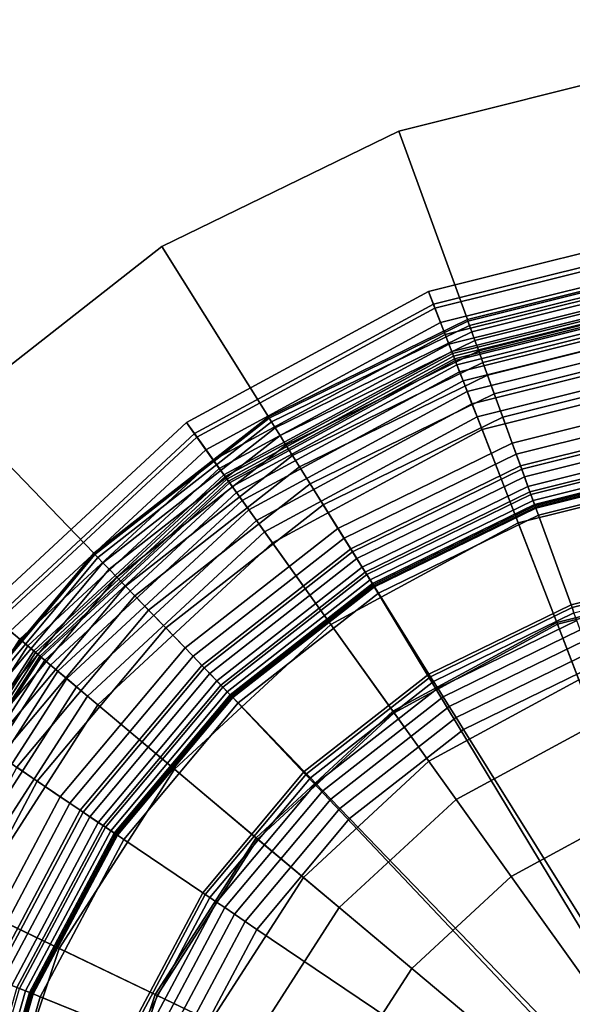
# Model space of a CAD drawing. Extents: x -43.1 to 43.1, y -41.3 to 41.3.
# Tile 321 of 656: x -2.376 to -1.762, y -17.977 to -16.884. Entities that reach past the tile are written whole.
import ezdxf

# ---------------------------------------------------------------- set-up
doc = ezdxf.new("R2010")
doc.units = 0
for name, color, linetype in [('LAMP', 7, 'CONTINUOUS'), ('LAMP_SUPPORT', 18, 'CONTINUOUS'), ('METAL_BASE', 254, 'CONTINUOUS')]:
    doc.layers.add(name, color=color, linetype=linetype)

msp = doc.modelspace()

# ---------------------------------------------------------------- linework, layer by layer
at = {"layer": 'LAMP'}
for points in [[(-1.922, -17.1857, 15.8637), (-1.6253, -17.1117, 15.8637), (-1.6235, -17.1268, 15.9815), (-1.9165, -17.1999, 15.9815)], [(-1.9148, -17.2044, 15.6079), (-1.6229, -17.1316, 15.6079), (-1.6253, -17.1117, 15.8637), (-1.922, -17.1857, 15.8637)], [(-1.9165, -17.1999, 15.9815), (-1.6235, -17.1268, 15.9815), (-1.6165, -17.185, 16.1042), (-1.8953, -17.2546, 16.1042)], [(-1.9086, -17.2203, 15.3235), (-1.6209, -17.1486, 15.3235), (-1.6229, -17.1316, 15.6079), (-1.9148, -17.2044, 15.6079)], [(-1.9034, -17.2336, 15.0232), (-1.6192, -17.1628, 15.0232), (-1.6209, -17.1486, 15.3235), (-1.9086, -17.2203, 15.3235)], [(-1.8993, -17.2443, 14.7202), (-1.6178, -17.1741, 14.7202), (-1.6192, -17.1628, 15.0232), (-1.9034, -17.2336, 15.0232)], [(-1.8962, -17.2523, 14.4272), (-1.6168, -17.1826, 14.4272), (-1.6178, -17.1741, 14.7202), (-1.8993, -17.2443, 14.7202)], [(-2.1911, -17.3312, 15.8637), (-1.922, -17.1857, 15.8637), (-1.9165, -17.1999, 15.9815), (-2.1822, -17.3436, 15.9815)], [(-2.1794, -17.3475, 15.6079), (-1.9148, -17.2044, 15.6079), (-1.922, -17.1857, 15.8637), (-2.1911, -17.3312, 15.8637)], [(-1.8941, -17.2577, 14.1573), (-1.6161, -17.1884, 14.1573), (-1.6168, -17.1826, 14.4272), (-1.8962, -17.2523, 14.4272)], [(-1.8953, -17.2546, 16.1042), (-1.6165, -17.185, 16.1042), (-1.6058, -17.275, 16.2234), (-1.8625, -17.3391, 16.2234)], [(-1.893, -17.2606, 13.9233), (-1.6157, -17.1915, 13.9233), (-1.6161, -17.1884, 14.1573), (-1.8941, -17.2577, 14.1573)], [(-2.1822, -17.3436, 15.9815), (-1.9165, -17.1999, 15.9815), (-1.8953, -17.2546, 16.1042), (-2.1481, -17.3912, 16.1042)], [(-1.8923, -17.2624, 13.9082), (-1.6155, -17.1934, 13.9082), (-1.6157, -17.1915, 13.9233), (-1.893, -17.2606, 13.9233)], [(-1.8904, -17.2673, 13.8943), (-1.6149, -17.1986, 13.8943), (-1.6155, -17.1934, 13.9082), (-1.8923, -17.2624, 13.9082)], [(-1.8874, -17.275, 13.8822), (-1.6139, -17.2068, 13.8822), (-1.6149, -17.1986, 13.8943), (-1.8904, -17.2673, 13.8943)], [(-2.1695, -17.3614, 15.3235), (-1.9086, -17.2203, 15.3235), (-1.9148, -17.2044, 15.6079), (-2.1794, -17.3475, 15.6079)], [(-1.8835, -17.285, 13.8722), (-1.6126, -17.2175, 13.8722), (-1.6139, -17.2068, 13.8822), (-1.8874, -17.275, 13.8822)], [(-2.1612, -17.373, 15.0232), (-1.9034, -17.2336, 15.0232), (-1.9086, -17.2203, 15.3235), (-2.1695, -17.3614, 15.3235)], [(-1.8789, -17.2969, 13.8647), (-1.6111, -17.2302, 13.8647), (-1.6126, -17.2175, 13.8722), (-1.8835, -17.285, 13.8722)], [(-1.8737, -17.3104, 13.8601), (-1.6094, -17.2445, 13.8601), (-1.6111, -17.2302, 13.8647), (-1.8789, -17.2969, 13.8647)], [(-2.1545, -17.3823, 14.7202), (-1.8993, -17.2443, 14.7202), (-1.9034, -17.2336, 15.0232), (-2.1612, -17.373, 15.0232)], [(-2.1495, -17.3893, 14.4272), (-1.8962, -17.2523, 14.4272), (-1.8993, -17.2443, 14.7202), (-2.1545, -17.3823, 14.7202)], [(-2.1461, -17.394, 14.1573), (-1.8941, -17.2577, 14.1573), (-1.8962, -17.2523, 14.4272), (-2.1495, -17.3893, 14.4272)], [(-2.1481, -17.3912, 16.1042), (-1.8953, -17.2546, 16.1042), (-1.8625, -17.3391, 16.2234), (-2.0953, -17.4649, 16.2234)], [(-1.868, -17.3249, 13.8588), (-1.6076, -17.26, 13.8588), (-1.6094, -17.2445, 13.8601), (-1.8737, -17.3104, 13.8601)], [(-2.1443, -17.3965, 13.9233), (-1.893, -17.2606, 13.9233), (-1.8941, -17.2577, 14.1573), (-2.1461, -17.394, 14.1573)], [(-2.1432, -17.3981, 13.9082), (-1.8923, -17.2624, 13.9082), (-1.893, -17.2606, 13.9233), (-2.1443, -17.3965, 13.9233)], [(-2.1401, -17.4024, 13.8943), (-1.8904, -17.2673, 13.8943), (-1.8923, -17.2624, 13.9082), (-2.1432, -17.3981, 13.9082)], [(-1.7795, -17.5532, 13.8664), (-1.5786, -17.5031, 13.8664), (-1.6076, -17.26, 13.8588), (-1.868, -17.3249, 13.8588)], [(-2.1353, -17.4091, 13.8822), (-1.8874, -17.275, 13.8822), (-1.8904, -17.2673, 13.8943), (-2.1401, -17.4024, 13.8943)], [(-2.1291, -17.4178, 13.8722), (-1.8835, -17.285, 13.8722), (-1.8874, -17.275, 13.8822), (-2.1353, -17.4091, 13.8822)], [(-1.8625, -17.3391, 16.2234), (-1.6058, -17.275, 16.2234), (-1.5926, -17.3855, 16.3306), (-1.8223, -17.4428, 16.3306)], [(-2.1216, -17.4282, 13.8647), (-1.8789, -17.2969, 13.8647), (-1.8835, -17.285, 13.8722), (-2.1291, -17.4178, 13.8722)], [(-2.1132, -17.4399, 13.8601), (-1.8737, -17.3104, 13.8601), (-1.8789, -17.2969, 13.8647), (-2.1216, -17.4282, 13.8647)], [(-2.1041, -17.4526, 13.8588), (-1.868, -17.3249, 13.8588), (-1.8737, -17.3104, 13.8601), (-2.1132, -17.4399, 13.8601)], [(-2.4155, -17.539, 15.8637), (-2.1911, -17.3312, 15.8637), (-2.1822, -17.3436, 15.9815), (-2.4038, -17.5488, 15.9815)], [(-2.4002, -17.5519, 15.6079), (-2.1794, -17.3475, 15.6079), (-2.1911, -17.3312, 15.8637), (-2.4155, -17.539, 15.8637)], [(-1.9616, -17.6517, 13.8664), (-1.7795, -17.5532, 13.8664), (-1.868, -17.3249, 13.8588), (-2.1041, -17.4526, 13.8588)], [(-2.0953, -17.4649, 16.2234), (-1.8625, -17.3391, 16.2234), (-1.8223, -17.4428, 16.3306), (-2.0305, -17.5554, 16.3306)], [(-2.4038, -17.5488, 15.9815), (-2.1822, -17.3436, 15.9815), (-2.1481, -17.3912, 16.1042), (-2.3589, -17.5865, 16.1042)], [(-2.387, -17.5629, 15.3235), (-2.1695, -17.3614, 15.3235), (-2.1794, -17.3475, 15.6079), (-2.4002, -17.5519, 15.6079)], [(-2.3761, -17.572, 15.0232), (-2.1612, -17.373, 15.0232), (-2.1695, -17.3614, 15.3235), (-2.387, -17.5629, 15.3235)], [(-2.3674, -17.5794, 14.7202), (-2.1545, -17.3823, 14.7202), (-2.1612, -17.373, 15.0232), (-2.3761, -17.572, 15.0232)], [(-2.3608, -17.5849, 14.4272), (-2.1495, -17.3893, 14.4272), (-2.1545, -17.3823, 14.7202), (-2.3674, -17.5794, 14.7202)], [(-1.8223, -17.4428, 16.3306), (-1.5926, -17.3855, 16.3306), (-1.5783, -17.5053, 16.4176), (-1.7787, -17.5552, 16.4176)], [(-2.3563, -17.5886, 14.1573), (-2.1461, -17.394, 14.1573), (-2.1495, -17.3893, 14.4272), (-2.3608, -17.5849, 14.4272)], [(-2.3589, -17.5865, 16.1042), (-2.1481, -17.3912, 16.1042), (-2.0953, -17.4649, 16.2234), (-2.2895, -17.6447, 16.2234)], [(-2.354, -17.5906, 13.9233), (-2.1443, -17.3965, 13.9233), (-2.1461, -17.394, 14.1573), (-2.3563, -17.5886, 14.1573)], [(-2.3525, -17.5919, 13.9082), (-2.1432, -17.3981, 13.9082), (-2.1443, -17.3965, 13.9233), (-2.354, -17.5906, 13.9233)], [(-2.3484, -17.5953, 13.8943), (-2.1401, -17.4024, 13.8943), (-2.1432, -17.3981, 13.9082), (-2.3525, -17.5919, 13.9082)], [(-2.3421, -17.6006, 13.8822), (-2.1353, -17.4091, 13.8822), (-2.1401, -17.4024, 13.8943), (-2.3484, -17.5953, 13.8943)], [(-2.3339, -17.6074, 13.8722), (-2.1291, -17.4178, 13.8722), (-2.1353, -17.4091, 13.8822), (-2.3421, -17.6006, 13.8822)], [(-2.3241, -17.6157, 13.8647), (-2.1216, -17.4282, 13.8647), (-2.1291, -17.4178, 13.8722), (-2.3339, -17.6074, 13.8722)], [(-2.3131, -17.6249, 13.8601), (-2.1132, -17.4399, 13.8601), (-2.1216, -17.4282, 13.8647), (-2.3241, -17.6157, 13.8647)], [(-2.3011, -17.635, 13.8588), (-2.1041, -17.4526, 13.8588), (-2.1132, -17.4399, 13.8601), (-2.3131, -17.6249, 13.8601)], [(-2.0305, -17.5554, 16.3306), (-1.8223, -17.4428, 16.3306), (-1.7787, -17.5552, 16.4176), (-1.9603, -17.6535, 16.4176)], [(-2.1135, -17.7924, 13.8664), (-1.9616, -17.6517, 13.8664), (-2.1041, -17.4526, 13.8588), (-2.3011, -17.635, 13.8588)], [(-2.2895, -17.6447, 16.2234), (-2.0953, -17.4649, 16.2234), (-2.0305, -17.5554, 16.3306), (-2.2042, -17.7163, 16.3306)], [(-1.7547, -17.6171, 13.367), (-1.5705, -17.5712, 13.367), (-1.5786, -17.5031, 13.8664), (-1.7795, -17.5532, 13.8664)], [(-1.7787, -17.5552, 16.4176), (-1.5783, -17.5053, 16.4176), (-1.5643, -17.623, 16.4759), (-1.7358, -17.6657, 16.4759)], [(-2.5675, -17.8027, 15.9815), (-2.4038, -17.5488, 15.9815), (-2.3589, -17.5865, 16.1042), (-2.5146, -17.828, 16.1042)], [(-2.2042, -17.7163, 16.3306), (-2.0305, -17.5554, 16.3306), (-1.9603, -17.6535, 16.4176), (-2.1119, -17.7938, 16.4176)], [(-1.9217, -17.7075, 13.367), (-1.7547, -17.6171, 13.367), (-1.7795, -17.5532, 13.8664), (-1.9616, -17.6517, 13.8664)], [(-1.9603, -17.6535, 16.4176), (-1.7787, -17.5552, 16.4176), (-1.7358, -17.6657, 16.4759), (-1.8914, -17.7498, 16.4759)], [(-2.5348, -17.8183, 15.0232), (-2.3761, -17.572, 15.0232), (-2.387, -17.5629, 15.3235), (-2.5477, -17.8121, 15.3235)], [(-2.5245, -17.8232, 14.7202), (-2.3674, -17.5794, 14.7202), (-2.3761, -17.572, 15.0232), (-2.5348, -17.8183, 15.0232)], [(-2.5168, -17.827, 14.4272), (-2.3608, -17.5849, 14.4272), (-2.3674, -17.5794, 14.7202), (-2.5245, -17.8232, 14.7202)], [(-2.5115, -17.8295, 14.1573), (-2.3563, -17.5886, 14.1573), (-2.3608, -17.5849, 14.4272), (-2.5168, -17.827, 14.4272)], [(-2.5146, -17.828, 16.1042), (-2.3589, -17.5865, 16.1042), (-2.2895, -17.6447, 16.2234), (-2.4328, -17.8672, 16.2234)], [(-2.5088, -17.8308, 13.9233), (-2.354, -17.5906, 13.9233), (-2.3563, -17.5886, 14.1573), (-2.5115, -17.8295, 14.1573)], [(-2.507, -17.8316, 13.9082), (-2.3525, -17.5919, 13.9082), (-2.354, -17.5906, 13.9233), (-2.5088, -17.8308, 13.9233)], [(-2.5022, -17.8339, 13.8943), (-2.3484, -17.5953, 13.8943), (-2.3525, -17.5919, 13.9082), (-2.507, -17.8316, 13.9082)], [(-2.4948, -17.8375, 13.8822), (-2.3421, -17.6006, 13.8822), (-2.3484, -17.5953, 13.8943), (-2.5022, -17.8339, 13.8943)], [(-2.4851, -17.8421, 13.8722), (-2.3339, -17.6074, 13.8722), (-2.3421, -17.6006, 13.8822), (-2.4948, -17.8375, 13.8822)], [(-2.4736, -17.8476, 13.8647), (-2.3241, -17.6157, 13.8647), (-2.3339, -17.6074, 13.8722), (-2.4851, -17.8421, 13.8722)], [(-2.4606, -17.8539, 13.8601), (-2.3131, -17.6249, 13.8601), (-2.3241, -17.6157, 13.8647), (-2.4736, -17.8476, 13.8647)], [(-2.4465, -17.8606, 13.8588), (-2.3011, -17.635, 13.8588), (-2.3131, -17.6249, 13.8601), (-2.4606, -17.8539, 13.8601)], [(-1.9217, -17.7075, 13.367), (-2.061, -17.8365, 13.367), (-1.4808, -18.3233, 13.367), (-1.7547, -17.6171, 13.367)], [(-2.2257, -17.9664, 13.8664), (-2.1135, -17.7924, 13.8664), (-2.3011, -17.635, 13.8588), (-2.4465, -17.8606, 13.8588)], [(-2.4328, -17.8672, 16.2234), (-2.2895, -17.6447, 16.2234), (-2.2042, -17.7163, 16.3306), (-2.3325, -17.9152, 16.3306)], [(-2.061, -17.8365, 13.367), (-1.9217, -17.7075, 13.367), (-1.9616, -17.6517, 13.8664), (-2.1135, -17.7924, 13.8664)], [(-2.1119, -17.7938, 16.4176), (-1.9603, -17.6535, 16.4176), (-1.8914, -17.7498, 16.4759), (-2.0211, -17.87, 16.4759)], [(-1.8914, -17.7498, 16.4759), (-1.7358, -17.6657, 16.4759), (-1.6978, -17.7637, 16.4972), (-1.8302, -17.8353, 16.4972)], [(-2.3325, -17.9152, 16.3306), (-2.2042, -17.7163, 16.3306), (-2.1119, -17.7938, 16.4176), (-2.2237, -17.9674, 16.4176)], [(-1.6978, -17.7637, 16.4972), (-1.5518, -17.7273, 16.4972), (-1.4808, -18.3233, 16.4972), (-1.8302, -17.8353, 16.4972)], [(-2.0211, -17.87, 16.4759), (-1.8914, -17.7498, 16.4759), (-1.8302, -17.8353, 16.4972), (-1.9406, -17.9375, 16.4972)], [(-2.1638, -17.996, 13.367), (-2.061, -17.8365, 13.367), (-2.1135, -17.7924, 13.8664), (-2.2257, -17.9664, 13.8664)], [(-2.2237, -17.9674, 16.4176), (-2.1119, -17.7938, 16.4176), (-2.0211, -17.87, 16.4759), (-2.1168, -18.0186, 16.4759)], [(-2.1638, -17.996, 13.367), (-2.2238, -18.1762, 13.367), (-1.4808, -18.3233, 13.367), (-2.061, -17.8365, 13.367)], [(-1.9406, -17.9375, 16.4972), (-1.8302, -17.8353, 16.4972), (-1.4808, -18.3233, 16.4972), (-2.0221, -18.064, 16.4972)], [(-2.291, -18.1629, 13.8664), (-2.2257, -17.9664, 13.8664), (-2.4465, -17.8606, 13.8588), (-2.5312, -18.1153, 13.8588)], [(-2.5164, -18.1183, 16.2234), (-2.4328, -17.8672, 16.2234), (-2.3325, -17.9152, 16.3306), (-2.4072, -18.1399, 16.3306)], [(-2.1168, -18.0186, 16.4759), (-2.0211, -17.87, 16.4759), (-1.9406, -17.9375, 16.4972), (-2.0221, -18.064, 16.4972)], [(-2.4072, -18.1399, 16.3306), (-2.3325, -17.9152, 16.3306), (-2.2237, -17.9674, 16.4176), (-2.2889, -18.1633, 16.4176)], [(-2.2238, -18.1762, 13.367), (-2.1638, -17.996, 13.367), (-2.2257, -17.9664, 13.8664), (-2.291, -18.1629, 13.8664)], [(-2.2889, -18.1633, 16.4176), (-2.2237, -17.9674, 16.4176), (-2.1168, -18.0186, 16.4759), (-2.1726, -18.1863, 16.4759)]]:
    msp.add_3dface(points, dxfattribs=at)
at = {"layer": 'LAMP_SUPPORT'}
for points in [[(-1.6399, -17.1575, 10.2099), (-1.8788, -17.217, 10.2099), (-1.8782, -17.2187, 10.1948), (-1.6396, -17.1592, 10.1948)], [(-1.6399, -17.1575, 13.6738), (-1.8788, -17.217, 13.6738), (-1.8788, -17.217, 10.2099), (-1.6399, -17.1575, 10.2099)], [(-1.6396, -17.1592, 13.6888), (-1.8782, -17.2187, 13.6888), (-1.8788, -17.217, 13.6738), (-1.6399, -17.1575, 13.6738)], [(-1.6396, -17.1592, 10.1948), (-1.8782, -17.2187, 10.1948), (-1.8765, -17.2233, 10.181), (-1.639, -17.1641, 10.181)], [(-1.639, -17.1641, 13.7026), (-1.8765, -17.2233, 13.7026), (-1.8782, -17.2187, 13.6888), (-1.6396, -17.1592, 13.6888)], [(-1.639, -17.1641, 10.181), (-1.8765, -17.2233, 10.181), (-1.8738, -17.2306, 10.1688), (-1.6379, -17.1718, 10.1688)], [(-1.6379, -17.1718, 13.7148), (-1.8738, -17.2306, 13.7148), (-1.8765, -17.2233, 13.7026), (-1.639, -17.1641, 13.7026)], [(-1.6379, -17.1718, 10.1688), (-1.8738, -17.2306, 10.1688), (-1.8703, -17.2402, 10.1587), (-1.6365, -17.1818, 10.1587)], [(-1.6365, -17.1818, 13.725), (-1.8703, -17.2402, 13.725), (-1.8738, -17.2306, 13.7148), (-1.6379, -17.1718, 13.7148)], [(-1.6365, -17.1818, 10.1587), (-1.8703, -17.2402, 10.1587), (-1.8662, -17.2516, 10.1509), (-1.6348, -17.1939, 10.1509)], [(-1.6348, -17.1939, 13.7328), (-1.8662, -17.2516, 13.7328), (-1.8703, -17.2402, 13.725), (-1.6365, -17.1818, 13.725)], [(-1.6348, -17.1939, 10.1509), (-1.8662, -17.2516, 10.1509), (-1.8614, -17.2646, 10.146), (-1.6328, -17.2076, 10.146)], [(-1.6328, -17.2076, 13.7377), (-1.8614, -17.2646, 13.7377), (-1.8662, -17.2516, 13.7328), (-1.6348, -17.1939, 13.7328)], [(-1.6328, -17.2076, 10.146), (-1.8614, -17.2646, 10.146), (-1.8563, -17.2787, 10.1442), (-1.6307, -17.2225, 10.1442)], [(-1.6307, -17.2225, 13.7394), (-1.8563, -17.2787, 13.7394), (-1.8614, -17.2646, 13.7377), (-1.6328, -17.2076, 13.7377)], [(-1.8788, -17.217, 10.2099), (-2.1, -17.3249, 10.2099), (-2.0991, -17.3264, 10.1948), (-1.8782, -17.2187, 10.1948)], [(-1.8788, -17.217, 13.6738), (-2.1, -17.3249, 13.6738), (-2.1, -17.3249, 10.2099), (-1.8788, -17.217, 10.2099)], [(-1.8782, -17.2187, 13.6888), (-2.0991, -17.3264, 13.6888), (-2.1, -17.3249, 13.6738), (-1.8788, -17.217, 13.6738)], [(-1.8782, -17.2187, 10.1948), (-2.0991, -17.3264, 10.1948), (-2.0965, -17.3306, 10.181), (-1.8765, -17.2233, 10.181)], [(-1.8765, -17.2233, 13.7026), (-2.0965, -17.3306, 13.7026), (-2.0991, -17.3264, 13.6888), (-1.8782, -17.2187, 13.6888)], [(-1.8765, -17.2233, 10.181), (-2.0965, -17.3306, 10.181), (-2.0924, -17.3372, 10.1688), (-1.8738, -17.2306, 10.1688)], [(-1.8738, -17.2306, 13.7148), (-2.0924, -17.3372, 13.7148), (-2.0965, -17.3306, 13.7026), (-1.8765, -17.2233, 13.7026)], [(-1.8738, -17.2306, 10.1688), (-2.0924, -17.3372, 10.1688), (-2.087, -17.3458, 10.1587), (-1.8703, -17.2402, 10.1587)], [(-1.8703, -17.2402, 13.725), (-2.087, -17.3458, 13.725), (-2.0924, -17.3372, 13.7148), (-1.8738, -17.2306, 13.7148)], [(-1.6307, -17.2225, 10.1442), (-1.8563, -17.2787, 10.1442), (-1.8488, -17.2994, 10.1425), (-1.6277, -17.2442, 10.1425)], [(-1.6178, -17.3148, 13.7394), (-1.8244, -17.3664, 13.7394), (-1.8563, -17.2787, 13.7394), (-1.6307, -17.2225, 13.7394)], [(-1.8703, -17.2402, 10.1587), (-2.087, -17.3458, 10.1587), (-2.0805, -17.3562, 10.1509), (-1.8662, -17.2516, 10.1509)], [(-1.8662, -17.2516, 13.7328), (-2.0805, -17.3562, 13.7328), (-2.087, -17.3458, 13.725), (-1.8703, -17.2402, 13.725)], [(-1.6277, -17.2442, 10.1425), (-1.8488, -17.2994, 10.1425), (-1.8394, -17.3252, 10.1378), (-1.6239, -17.2715, 10.1378)], [(-1.8662, -17.2516, 10.1509), (-2.0805, -17.3562, 10.1509), (-2.0732, -17.3679, 10.146), (-1.8614, -17.2646, 10.146)], [(-1.8614, -17.2646, 13.7377), (-2.0732, -17.3679, 13.7377), (-2.0805, -17.3562, 13.7328), (-1.8662, -17.2516, 13.7328)], [(-1.8614, -17.2646, 10.146), (-2.0732, -17.3679, 10.146), (-2.0652, -17.3806, 10.1442), (-1.8563, -17.2787, 10.1442)], [(-1.8563, -17.2787, 13.7394), (-2.0652, -17.3806, 13.7394), (-2.0732, -17.3679, 13.7377), (-1.8614, -17.2646, 13.7377)], [(-1.6239, -17.2715, 10.1378), (-1.8394, -17.3252, 10.1378), (-1.8288, -17.3542, 10.1302), (-1.6196, -17.302, 10.1302)], [(-1.8563, -17.2787, 10.1442), (-2.0652, -17.3806, 10.1442), (-2.0536, -17.3993, 10.1425), (-1.8488, -17.2994, 10.1425)], [(-1.8244, -17.3664, 13.7394), (-2.0158, -17.4597, 13.7394), (-2.0652, -17.3806, 13.7394), (-1.8563, -17.2787, 13.7394)], [(-1.8488, -17.2994, 10.1425), (-2.0536, -17.3993, 10.1425), (-2.039, -17.4226, 10.1378), (-1.8394, -17.3252, 10.1378)], [(-1.6196, -17.302, 10.1302), (-1.8288, -17.3542, 10.1302), (-1.8184, -17.3829, 10.1202), (-1.6153, -17.3323, 10.1202)], [(-1.6158, -17.3287, 13.7378), (-1.8196, -17.3795, 13.7378), (-1.8244, -17.3664, 13.7394), (-1.6178, -17.3148, 13.7394)], [(-2.1, -17.3249, 10.2099), (-2.294, -17.4765, 10.2099), (-2.2928, -17.4778, 10.1948), (-2.0991, -17.3264, 10.1948)], [(-2.1, -17.3249, 13.6738), (-2.294, -17.4765, 13.6738), (-2.294, -17.4765, 10.2099), (-2.1, -17.3249, 10.2099)], [(-2.0991, -17.3264, 13.6888), (-2.2928, -17.4778, 13.6888), (-2.294, -17.4765, 13.6738), (-2.1, -17.3249, 13.6738)], [(-2.0991, -17.3264, 10.1948), (-2.2928, -17.4778, 10.1948), (-2.2894, -17.4813, 10.181), (-2.0965, -17.3306, 10.181)], [(-2.0965, -17.3306, 13.7026), (-2.2894, -17.4813, 13.7026), (-2.2928, -17.4778, 13.6888), (-2.0991, -17.3264, 13.6888)], [(-2.0965, -17.3306, 10.181), (-2.2894, -17.4813, 10.181), (-2.284, -17.4869, 10.1688), (-2.0924, -17.3372, 10.1688)], [(-2.0924, -17.3372, 13.7148), (-2.284, -17.4869, 13.7148), (-2.2894, -17.4813, 13.7026), (-2.0965, -17.3306, 13.7026)], [(-1.8394, -17.3252, 10.1378), (-2.039, -17.4226, 10.1378), (-2.0227, -17.4488, 10.1302), (-1.8288, -17.3542, 10.1302)], [(-1.614, -17.3413, 13.7333), (-1.8152, -17.3915, 13.7333), (-1.8196, -17.3795, 13.7378), (-1.6158, -17.3287, 13.7378)], [(-2.0924, -17.3372, 10.1688), (-2.284, -17.4869, 10.1688), (-2.277, -17.4942, 10.1587), (-2.087, -17.3458, 10.1587)], [(-2.087, -17.3458, 13.725), (-2.277, -17.4942, 13.725), (-2.284, -17.4869, 13.7148), (-2.0924, -17.3372, 13.7148)], [(-1.6153, -17.3323, 10.1202), (-1.8184, -17.3829, 10.1202), (-1.8092, -17.4081, 10.1081), (-1.6116, -17.3588, 10.1081)], [(-1.6125, -17.3525, 13.7261), (-1.8114, -17.4021, 13.7261), (-1.8152, -17.3915, 13.7333), (-1.614, -17.3413, 13.7333)], [(-2.087, -17.3458, 10.1587), (-2.277, -17.4942, 10.1587), (-2.2685, -17.503, 10.1509), (-2.0805, -17.3562, 10.1509)], [(-2.0805, -17.3562, 13.7328), (-2.2685, -17.503, 13.7328), (-2.277, -17.4942, 13.725), (-2.087, -17.3458, 13.725)], [(-1.6111, -17.3619, 13.7167), (-1.8082, -17.411, 13.7167), (-1.8114, -17.4021, 13.7261), (-1.6125, -17.3525, 13.7261)], [(-2.0805, -17.3562, 10.1509), (-2.2685, -17.503, 10.1509), (-2.2589, -17.5129, 10.146), (-2.0732, -17.3679, 10.146)], [(-2.0732, -17.3679, 13.7377), (-2.2589, -17.5129, 13.7377), (-2.2685, -17.503, 13.7328), (-2.0805, -17.3562, 13.7328)], [(-1.8288, -17.3542, 10.1302), (-2.0227, -17.4488, 10.1302), (-2.0065, -17.4747, 10.1202), (-1.8184, -17.3829, 10.1202)], [(-1.6116, -17.3588, 10.1081), (-1.8092, -17.4081, 10.1081), (-1.8026, -17.4262, 10.0942), (-1.6089, -17.378, 10.0942)], [(-1.6101, -17.369, 13.7054), (-1.8057, -17.4178, 13.7054), (-1.8082, -17.411, 13.7167), (-1.6111, -17.3619, 13.7167)], [(-2.0732, -17.3679, 10.146), (-2.2589, -17.5129, 10.146), (-2.2484, -17.5238, 10.1442), (-2.0652, -17.3806, 10.1442)], [(-2.0652, -17.3806, 13.7394), (-2.2484, -17.5238, 13.7394), (-2.2589, -17.5129, 13.7377), (-2.0732, -17.3679, 13.7377)], [(-1.8196, -17.3795, 13.7378), (-2.0084, -17.4716, 13.7378), (-2.0158, -17.4597, 13.7394), (-1.8244, -17.3664, 13.7394)], [(-1.6095, -17.3736, 13.6925), (-1.8041, -17.4221, 13.6925), (-1.8057, -17.4178, 13.7054), (-1.6101, -17.369, 13.7054)], [(-1.6093, -17.3752, 13.6786), (-1.8036, -17.4236, 13.6786), (-1.8041, -17.4221, 13.6925), (-1.6095, -17.3736, 13.6925)], [(-1.609, -17.3769, 12.7749), (-1.803, -17.4252, 12.7749), (-1.8036, -17.4236, 13.6786), (-1.6093, -17.3752, 13.6786)], [(-2.0652, -17.3806, 10.1442), (-2.2484, -17.5238, 10.1442), (-2.2332, -17.5396, 10.1425), (-2.0536, -17.3993, 10.1425)], [(-2.0158, -17.4597, 13.7394), (-2.1836, -17.5908, 13.7394), (-2.2484, -17.5238, 13.7394), (-2.0652, -17.3806, 13.7394)], [(-1.8152, -17.3915, 13.7333), (-2.0016, -17.4824, 13.7333), (-2.0084, -17.4716, 13.7378), (-1.8196, -17.3795, 13.7378)], [(-1.8184, -17.3829, 10.1202), (-2.0065, -17.4747, 10.1202), (-1.9923, -17.4974, 10.1081), (-1.8092, -17.4081, 10.1081)], [(-1.4981, -18.3147, 12.7749), (-1.9826, -17.5128, 12.7749), (-1.803, -17.4252, 12.7749), (-1.609, -17.3769, 12.7749)], [(-1.6089, -17.378, 10.0942), (-1.8026, -17.4262, 10.0942), (-1.7998, -17.4341, 10.0789), (-1.6077, -17.3862, 10.0789)], [(-1.6077, -17.3862, 10.0789), (-1.7998, -17.4341, 10.0789), (-1.7635, -17.5337, 9.0568), (-1.593, -17.4912, 9.0568)], [(-1.8114, -17.4021, 13.7261), (-1.9956, -17.492, 13.7261), (-2.0016, -17.4824, 13.7333), (-1.8152, -17.3915, 13.7333)], [(-2.0536, -17.3993, 10.1425), (-2.2332, -17.5396, 10.1425), (-2.2141, -17.5594, 10.1378), (-2.039, -17.4226, 10.1378)], [(-1.8082, -17.411, 13.7167), (-1.9906, -17.5, 13.7167), (-1.9956, -17.492, 13.7261), (-1.8114, -17.4021, 13.7261)], [(-1.8092, -17.4081, 10.1081), (-1.9923, -17.4974, 10.1081), (-1.982, -17.5138, 10.0942), (-1.8026, -17.4262, 10.0942)], [(-1.8057, -17.4178, 13.7054), (-1.9868, -17.5061, 13.7054), (-1.9906, -17.5, 13.7167), (-1.8082, -17.411, 13.7167)], [(-1.8041, -17.4221, 13.6925), (-1.9844, -17.51, 13.6925), (-1.9868, -17.5061, 13.7054), (-1.8057, -17.4178, 13.7054)], [(-2.039, -17.4226, 10.1378), (-2.2141, -17.5594, 10.1378), (-2.1926, -17.5815, 10.1302), (-2.0227, -17.4488, 10.1302)], [(-1.8036, -17.4236, 13.6786), (-1.9835, -17.5114, 13.6786), (-1.9844, -17.51, 13.6925), (-1.8041, -17.4221, 13.6925)], [(-1.803, -17.4252, 12.7749), (-1.9826, -17.5128, 12.7749), (-1.9835, -17.5114, 13.6786), (-1.8036, -17.4236, 13.6786)], [(-1.8026, -17.4262, 10.0942), (-1.982, -17.5138, 10.0942), (-1.9776, -17.5208, 10.0789), (-1.7998, -17.4341, 10.0789)], [(-1.7998, -17.4341, 10.0789), (-1.9776, -17.5208, 10.0789), (-1.9215, -17.6107, 9.0568), (-1.7635, -17.5337, 9.0568)], [(-2.0227, -17.4488, 10.1302), (-2.1926, -17.5815, 10.1302), (-2.1714, -17.6035, 10.1202), (-2.0065, -17.4747, 10.1202)], [(-2.0084, -17.4716, 13.7378), (-2.174, -17.6009, 13.7378), (-2.1836, -17.5908, 13.7394), (-2.0158, -17.4597, 13.7394)], [(-2.0016, -17.4824, 13.7333), (-2.1651, -17.6101, 13.7333), (-2.174, -17.6009, 13.7378), (-2.0084, -17.4716, 13.7378)], [(-2.294, -17.4765, 10.2099), (-2.4523, -17.6651, 10.2099), (-2.4509, -17.6661, 10.1948), (-2.2928, -17.4778, 10.1948)], [(-2.294, -17.4765, 13.6738), (-2.4523, -17.6651, 13.6738), (-2.4523, -17.6651, 10.2099), (-2.294, -17.4765, 10.2099)], [(-2.2928, -17.4778, 13.6888), (-2.4509, -17.6661, 13.6888), (-2.4523, -17.6651, 13.6738), (-2.294, -17.4765, 13.6738)], [(-2.2928, -17.4778, 10.1948), (-2.4509, -17.6661, 10.1948), (-2.4468, -17.6689, 10.181), (-2.2894, -17.4813, 10.181)], [(-2.2894, -17.4813, 13.7026), (-2.4468, -17.6689, 13.7026), (-2.4509, -17.6661, 13.6888), (-2.2928, -17.4778, 13.6888)], [(-2.2894, -17.4813, 10.181), (-2.4468, -17.6689, 10.181), (-2.4403, -17.6732, 10.1688), (-2.284, -17.4869, 10.1688)], [(-2.284, -17.4869, 13.7148), (-2.4403, -17.6732, 13.7148), (-2.4468, -17.6689, 13.7026), (-2.2894, -17.4813, 13.7026)], [(-2.0065, -17.4747, 10.1202), (-2.1714, -17.6035, 10.1202), (-2.1528, -17.6228, 10.1081), (-1.9923, -17.4974, 10.1081)], [(-1.9956, -17.492, 13.7261), (-2.1572, -17.6182, 13.7261), (-2.1651, -17.6101, 13.7333), (-2.0016, -17.4824, 13.7333)], [(-2.284, -17.4869, 10.1688), (-2.4403, -17.6732, 10.1688), (-2.4319, -17.6789, 10.1587), (-2.277, -17.4942, 10.1587)], [(-2.277, -17.4942, 13.725), (-2.4319, -17.6789, 13.725), (-2.4403, -17.6732, 13.7148), (-2.284, -17.4869, 13.7148)], [(-2.277, -17.4942, 10.1587), (-2.4319, -17.6789, 10.1587), (-2.4218, -17.6857, 10.1509), (-2.2685, -17.503, 10.1509)], [(-2.2685, -17.503, 13.7328), (-2.4218, -17.6857, 13.7328), (-2.4319, -17.6789, 13.725), (-2.277, -17.4942, 13.725)], [(-1.9906, -17.5, 13.7167), (-2.1506, -17.625, 13.7167), (-2.1572, -17.6182, 13.7261), (-1.9956, -17.492, 13.7261)], [(-1.593, -17.4912, 9.0568), (-1.7635, -17.5337, 9.0568), (-1.7624, -17.5368, 9.0415), (-1.5925, -17.4944, 9.0415)], [(-1.5925, -17.4944, 9.0415), (-1.7624, -17.5368, 9.0415), (-1.7603, -17.5426, 9.0276), (-1.5917, -17.5006, 9.0276)], [(-2.2685, -17.503, 10.1509), (-2.4218, -17.6857, 10.1509), (-2.4103, -17.6934, 10.146), (-2.2589, -17.5129, 10.146)], [(-2.2589, -17.5129, 13.7377), (-2.4103, -17.6934, 13.7377), (-2.4218, -17.6857, 13.7328), (-2.2685, -17.503, 13.7328)], [(-1.9923, -17.4974, 10.1081), (-2.1528, -17.6228, 10.1081), (-2.1394, -17.6367, 10.0942), (-1.982, -17.5138, 10.0942)], [(-1.9868, -17.5061, 13.7054), (-2.1456, -17.6302, 13.7054), (-2.1506, -17.625, 13.7167), (-1.9906, -17.5, 13.7167)], [(-1.9844, -17.51, 13.6925), (-2.1424, -17.6335, 13.6925), (-2.1456, -17.6302, 13.7054), (-1.9868, -17.5061, 13.7054)], [(-2.2589, -17.5129, 10.146), (-2.4103, -17.6934, 10.146), (-2.3979, -17.7018, 10.1442), (-2.2484, -17.5238, 10.1442)], [(-2.2484, -17.5238, 13.7394), (-2.3979, -17.7018, 13.7394), (-2.4103, -17.6934, 13.7377), (-2.2589, -17.5129, 13.7377)], [(-1.9835, -17.5114, 13.6786), (-2.1413, -17.6347, 13.6786), (-2.1424, -17.6335, 13.6925), (-1.9844, -17.51, 13.6925)], [(-1.9826, -17.5128, 12.7749), (-2.1401, -17.6359, 12.7749), (-2.1413, -17.6347, 13.6786), (-1.9835, -17.5114, 13.6786)], [(-1.4981, -18.3147, 12.7749), (-2.1401, -17.6359, 12.7749), (-1.9826, -17.5128, 12.7749)], [(-1.982, -17.5138, 10.0942), (-2.1394, -17.6367, 10.0942), (-2.1336, -17.6427, 10.0789), (-1.9776, -17.5208, 10.0789)], [(-2.2484, -17.5238, 10.1442), (-2.3979, -17.7018, 10.1442), (-2.3797, -17.7141, 10.1425), (-2.2332, -17.5396, 10.1425)], [(-2.1836, -17.5908, 13.7394), (-2.3205, -17.754, 13.7394), (-2.3979, -17.7018, 13.7394), (-2.2484, -17.5238, 13.7394)], [(-1.9776, -17.5208, 10.0789), (-2.1336, -17.6427, 10.0789), (-2.06, -17.7189, 9.0568), (-1.9215, -17.6107, 9.0568)], [(-2.2332, -17.5396, 10.1425), (-2.3797, -17.7141, 10.1425), (-2.3568, -17.7295, 10.1378), (-2.2141, -17.5594, 10.1378)], [(-1.7635, -17.5337, 9.0568), (-1.9215, -17.6107, 9.0568), (-1.9197, -17.6135, 9.0415), (-1.7624, -17.5368, 9.0415)], [(-1.7624, -17.5368, 9.0415), (-1.9197, -17.6135, 9.0415), (-1.9164, -17.6188, 9.0276), (-1.7603, -17.5426, 9.0276)], [(-1.7603, -17.5426, 9.0276), (-1.9164, -17.6188, 9.0276), (-1.9117, -17.6263, 9.0155), (-1.7572, -17.551, 9.0155)], [(-2.2141, -17.5594, 10.1378), (-2.3568, -17.7295, 10.1378), (-2.3313, -17.7468, 10.1302), (-2.1926, -17.5815, 10.1302)], [(-1.7572, -17.551, 9.0155), (-1.9117, -17.6263, 9.0155), (-1.9058, -17.6357, 9.0055), (-1.7534, -17.5614, 9.0055)], [(-1.7534, -17.5614, 9.0055), (-1.9058, -17.6357, 9.0055), (-1.899, -17.6467, 8.9979), (-1.749, -17.5736, 8.9979)], [(-2.1926, -17.5815, 10.1302), (-2.3313, -17.7468, 10.1302), (-2.3059, -17.7639, 10.1202), (-2.1714, -17.6035, 10.1202)], [(-1.749, -17.5736, 8.9979), (-1.899, -17.6467, 8.9979), (-1.8913, -17.659, 8.9931), (-1.744, -17.5872, 8.9931)], [(-2.174, -17.6009, 13.7378), (-2.309, -17.7618, 13.7378), (-2.3205, -17.754, 13.7394), (-2.1836, -17.5908, 13.7394)], [(-1.744, -17.5872, 8.9931), (-1.8913, -17.659, 8.9931), (-1.8831, -17.6722, 8.9914), (-1.7387, -17.6018, 8.9914)], [(-2.1651, -17.6101, 13.7333), (-2.2984, -17.769, 13.7333), (-2.309, -17.7618, 13.7378), (-2.174, -17.6009, 13.7378)], [(-2.1714, -17.6035, 10.1202), (-2.3059, -17.7639, 10.1202), (-2.2837, -17.7788, 10.1081), (-2.1528, -17.6228, 10.1081)], [(-1.7387, -17.6018, 8.9914), (-1.8831, -17.6722, 8.9914), (-1.6954, -17.9725, 8.9914), (-1.6176, -17.9345, 8.9914)], [(-2.1572, -17.6182, 13.7261), (-2.289, -17.7753, 13.7261), (-2.2984, -17.769, 13.7333), (-2.1651, -17.6101, 13.7333)], [(-1.9215, -17.6107, 9.0568), (-2.06, -17.7189, 9.0568), (-2.0577, -17.7213, 9.0415), (-1.9197, -17.6135, 9.0415)], [(-1.9197, -17.6135, 9.0415), (-2.0577, -17.7213, 9.0415), (-2.0533, -17.7258, 9.0276), (-1.9164, -17.6188, 9.0276)], [(-2.1506, -17.625, 13.7167), (-2.2811, -17.7806, 13.7167), (-2.289, -17.7753, 13.7261), (-2.1572, -17.6182, 13.7261)], [(-2.1528, -17.6228, 10.1081), (-2.2837, -17.7788, 10.1081), (-2.2677, -17.7896, 10.0942), (-2.1394, -17.6367, 10.0942)], [(-2.1456, -17.6302, 13.7054), (-2.2752, -17.7846, 13.7054), (-2.2811, -17.7806, 13.7167), (-2.1506, -17.625, 13.7167)], [(-1.9164, -17.6188, 9.0276), (-2.0533, -17.7258, 9.0276), (-2.0472, -17.7322, 9.0155), (-1.9117, -17.6263, 9.0155)], [(-1.9117, -17.6263, 9.0155), (-2.0472, -17.7322, 9.0155), (-2.0395, -17.7401, 9.0055), (-1.9058, -17.6357, 9.0055)], [(-1.4981, -18.3147, 12.7749), (-2.3625, -17.9655, 12.7749), (-2.2686, -17.789, 12.7749), (-2.1401, -17.6359, 12.7749)], [(-2.1424, -17.6335, 13.6925), (-2.2713, -17.7872, 13.6925), (-2.2752, -17.7846, 13.7054), (-2.1456, -17.6302, 13.7054)], [(-2.1413, -17.6347, 13.6786), (-2.27, -17.7881, 13.6786), (-2.2713, -17.7872, 13.6925), (-2.1424, -17.6335, 13.6925)], [(-2.1401, -17.6359, 12.7749), (-2.2686, -17.789, 12.7749), (-2.27, -17.7881, 13.6786), (-2.1413, -17.6347, 13.6786)], [(-2.1394, -17.6367, 10.0942), (-2.2677, -17.7896, 10.0942), (-2.2608, -17.7943, 10.0789), (-2.1336, -17.6427, 10.0789)], [(-1.9058, -17.6357, 9.0055), (-2.0395, -17.7401, 9.0055), (-2.0305, -17.7495, 8.9979), (-1.899, -17.6467, 8.9979)], [(-2.1336, -17.6427, 10.0789), (-2.2608, -17.7943, 10.0789), (-2.1729, -17.8536, 9.0568), (-2.06, -17.7189, 9.0568)], [(-1.899, -17.6467, 8.9979), (-2.0305, -17.7495, 8.9979), (-2.0204, -17.7599, 8.9931), (-1.8913, -17.659, 8.9931)], [(-1.8913, -17.659, 8.9931), (-2.0204, -17.7599, 8.9931), (-2.0096, -17.771, 8.9914), (-1.8831, -17.6722, 8.9914)], [(-1.8831, -17.6722, 8.9914), (-2.0096, -17.771, 8.9914), (-1.7636, -18.0258, 8.9914), (-1.6954, -17.9725, 8.9914)], [(-2.3205, -17.754, 13.7394), (-2.4205, -17.942, 13.7394), (-2.507, -17.9071, 13.7394), (-2.3979, -17.7018, 13.7394)], [(-2.3797, -17.7141, 10.1425), (-2.4866, -17.9153, 10.1425), (-2.4611, -17.9256, 10.1378), (-2.3568, -17.7295, 10.1378)], [(-2.06, -17.7189, 9.0568), (-2.1729, -17.8536, 9.0568), (-2.1702, -17.8554, 9.0415), (-2.0577, -17.7213, 9.0415)], [(-2.0577, -17.7213, 9.0415), (-2.1702, -17.8554, 9.0415), (-2.165, -17.8589, 9.0276), (-2.0533, -17.7258, 9.0276)], [(-2.3568, -17.7295, 10.1378), (-2.4611, -17.9256, 10.1378), (-2.4325, -17.9372, 10.1302), (-2.3313, -17.7468, 10.1302)], [(-2.0533, -17.7258, 9.0276), (-2.165, -17.8589, 9.0276), (-2.1577, -17.8638, 9.0155), (-2.0472, -17.7322, 9.0155)], [(-2.0472, -17.7322, 9.0155), (-2.1577, -17.8638, 9.0155), (-2.1485, -17.87, 9.0055), (-2.0395, -17.7401, 9.0055)], [(-2.3313, -17.7468, 10.1302), (-2.4325, -17.9372, 10.1302), (-2.4042, -17.9486, 10.1202), (-2.3059, -17.7639, 10.1202)], [(-2.0395, -17.7401, 9.0055), (-2.1485, -17.87, 9.0055), (-2.1377, -17.8773, 8.9979), (-2.0305, -17.7495, 8.9979)], [(-2.309, -17.7618, 13.7378), (-2.4076, -17.9473, 13.7378), (-2.4205, -17.942, 13.7394), (-2.3205, -17.754, 13.7394)], [(-2.0305, -17.7495, 8.9979), (-2.1377, -17.8773, 8.9979), (-2.1258, -17.8854, 8.9931), (-2.0204, -17.7599, 8.9931)], [(-2.2984, -17.769, 13.7333), (-2.3957, -17.9521, 13.7333), (-2.4076, -17.9473, 13.7378), (-2.309, -17.7618, 13.7378)], [(-2.3059, -17.7639, 10.1202), (-2.4042, -17.9486, 10.1202), (-2.3794, -17.9587, 10.1081), (-2.2837, -17.7788, 10.1081)], [(-2.289, -17.7753, 13.7261), (-2.3852, -17.9563, 13.7261), (-2.3957, -17.9521, 13.7333), (-2.2984, -17.769, 13.7333)], [(-2.0204, -17.7599, 8.9931), (-2.1258, -17.8854, 8.9931), (-2.1129, -17.8941, 8.9914), (-2.0096, -17.771, 8.9914)], [(-2.2811, -17.7806, 13.7167), (-2.3765, -17.9598, 13.7167), (-2.3852, -17.9563, 13.7261), (-2.289, -17.7753, 13.7261)], [(-2.2837, -17.7788, 10.1081), (-2.3794, -17.9587, 10.1081), (-2.3614, -17.9659, 10.0942), (-2.2677, -17.7896, 10.0942)], [(-2.0096, -17.771, 8.9914), (-2.1129, -17.8941, 8.9914), (-1.8193, -18.0921, 8.9914), (-1.7636, -18.0258, 8.9914)], [(-2.2752, -17.7846, 13.7054), (-2.3698, -17.9625, 13.7054), (-2.3765, -17.9598, 13.7167), (-2.2811, -17.7806, 13.7167)], [(-2.2713, -17.7872, 13.6925), (-2.3655, -17.9643, 13.6925), (-2.3698, -17.9625, 13.7054), (-2.2752, -17.7846, 13.7054)], [(-2.27, -17.7881, 13.6786), (-2.364, -17.9649, 13.6786), (-2.3655, -17.9643, 13.6925), (-2.2713, -17.7872, 13.6925)], [(-2.2686, -17.789, 12.7749), (-2.3625, -17.9655, 12.7749), (-2.364, -17.9649, 13.6786), (-2.27, -17.7881, 13.6786)], [(-2.2677, -17.7896, 10.0942), (-2.3614, -17.9659, 10.0942), (-2.3537, -17.969, 10.0789), (-2.2608, -17.7943, 10.0789)], [(-2.2608, -17.7943, 10.0789), (-2.3537, -17.969, 10.0789), (-2.2554, -18.0087, 9.0568), (-2.1729, -17.8536, 9.0568)], [(-2.1729, -17.8536, 9.0568), (-2.2554, -18.0087, 9.0568), (-2.2524, -18.01, 9.0415), (-2.1702, -17.8554, 9.0415)], [(-2.1702, -17.8554, 9.0415), (-2.2524, -18.01, 9.0415), (-2.2466, -18.0123, 9.0276), (-2.165, -17.8589, 9.0276)], [(-2.165, -17.8589, 9.0276), (-2.2466, -18.0123, 9.0276), (-2.2384, -18.0156, 9.0155), (-2.1577, -17.8638, 9.0155)], [(-2.1577, -17.8638, 9.0155), (-2.2384, -18.0156, 9.0155), (-2.2281, -18.0198, 9.0055), (-2.1485, -17.87, 9.0055)], [(-2.1485, -17.87, 9.0055), (-2.2281, -18.0198, 9.0055), (-2.2161, -18.0246, 8.9979), (-2.1377, -17.8773, 8.9979)], [(-2.1377, -17.8773, 8.9979), (-2.2161, -18.0246, 8.9979), (-2.2027, -18.03, 8.9931), (-2.1258, -17.8854, 8.9931)], [(-2.1258, -17.8854, 8.9931), (-2.2027, -18.03, 8.9931), (-2.1883, -18.0359, 8.9914), (-2.1129, -17.8941, 8.9914)], [(-2.1129, -17.8941, 8.9914), (-2.1883, -18.0359, 8.9914), (-1.8599, -18.1685, 8.9914), (-1.8193, -18.0921, 8.9914)], [(-2.3794, -17.9587, 10.1081), (-2.4355, -18.1545, 10.1081), (-2.4165, -18.1578, 10.0942), (-2.3614, -17.9659, 10.0942)], [(-2.3698, -17.9625, 13.7054), (-2.4253, -18.1563, 13.7054), (-2.4324, -18.155, 13.7167), (-2.3765, -17.9598, 13.7167)], [(-2.3655, -17.9643, 13.6925), (-2.4208, -18.1571, 13.6925), (-2.4253, -18.1563, 13.7054), (-2.3698, -17.9625, 13.7054)], [(-2.364, -17.9649, 13.6786), (-2.4192, -18.1573, 13.6786), (-2.4208, -18.1571, 13.6925), (-2.3655, -17.9643, 13.6925)], [(-2.3625, -17.9655, 12.7749), (-2.4176, -18.1576, 12.7749), (-2.4192, -18.1573, 13.6786), (-2.364, -17.9649, 13.6786)], [(-1.4981, -18.3147, 12.7749), (-1.4948, -18.3383, 12.7749), (-2.4176, -18.1576, 12.7749), (-2.3625, -17.9655, 12.7749)], [(-2.3614, -17.9659, 10.0942), (-2.4165, -18.1578, 10.0942), (-2.4082, -18.1593, 10.0789), (-2.3537, -17.969, 10.0789)], [(-2.3537, -17.969, 10.0789), (-2.4082, -18.1593, 10.0789), (-2.3039, -18.1777, 9.0568), (-2.2554, -18.0087, 9.0568)], [(-1.6954, -17.9725, 8.9914), (-1.7636, -18.0258, 8.9914), (-1.7618, -18.0277, 8.9718), (-1.694, -17.9747, 8.9718)]]:
    msp.add_3dface(points, dxfattribs=at)
at = {"layer": 'METAL_BASE'}
for points in [[(-26.1197, -19.9225, 20.447), (-26.1419, -19.8939, 20.312), (-1.468, -0.7437, 20.312), (-1.4459, -0.7723, 20.447)], [(-26.1419, -19.8939, 20.312), (-26.1197, -19.9225, 20.1769), (-1.4459, -0.7723, 20.1769), (-1.468, -0.7437, 20.312)], [(-26.0591, -20.0006, 20.5459), (-26.1197, -19.9225, 20.447), (-1.4459, -0.7723, 20.447), (-1.3852, -0.8504, 20.5459)], [(-26.1197, -19.9225, 20.1769), (-26.0591, -20.0006, 20.0781), (-1.3852, -0.8504, 20.0781), (-1.4459, -0.7723, 20.1769)], [(-25.9763, -20.1073, 20.5821), (-26.0591, -20.0006, 20.5459), (-1.3852, -0.8504, 20.5459), (-1.3024, -0.9571, 20.5821)], [(-26.0591, -20.0006, 20.0781), (-25.9763, -20.1073, 20.0419), (-1.3024, -0.9571, 20.0419), (-1.3852, -0.8504, 20.0781)], [(-25.8935, -20.214, 20.5459), (-25.9763, -20.1073, 20.5821), (-1.3024, -0.9571, 20.5821), (-1.2196, -1.0637, 20.5459)], [(-25.9763, -20.1073, 20.0419), (-25.8935, -20.214, 20.0781), (-1.2196, -1.0637, 20.0781), (-1.3024, -0.9571, 20.0419)], [(-27.3869, -31.72, 30.241), (-27.4144, -31.6965, 30.106), (-1.2503, -1.0623, 30.106), (-1.2228, -1.0858, 30.241)], [(-27.4144, -31.6965, 30.106), (-27.3869, -31.72, 29.9709), (-1.2228, -1.0858, 29.9709), (-1.2503, -1.0623, 30.106)], [(-25.8329, -20.2921, 20.447), (-25.8935, -20.214, 20.5459), (-1.2196, -1.0637, 20.5459), (-1.159, -1.1418, 20.447)], [(-25.8935, -20.214, 20.0781), (-25.8329, -20.2921, 20.1769), (-1.159, -1.1418, 20.1769), (-1.2196, -1.0637, 20.0781)], [(-27.3117, -31.7842, 30.3399), (-27.3869, -31.72, 30.241), (-1.2228, -1.0858, 30.241), (-1.1476, -1.15, 30.3399)], [(-27.3869, -31.72, 29.9709), (-27.3117, -31.7842, 29.872), (-1.1476, -1.15, 29.872), (-1.2228, -1.0858, 29.9709)], [(-25.8107, -20.3207, 20.312), (-25.8329, -20.2921, 20.447), (-1.159, -1.1418, 20.447), (-1.1368, -1.1704, 20.312)], [(-25.8329, -20.2921, 20.1769), (-25.8107, -20.3207, 20.312), (-1.1368, -1.1704, 20.312), (-1.159, -1.1418, 20.1769)], [(-27.209, -31.8719, 30.3761), (-27.3117, -31.7842, 30.3399), (-1.1476, -1.15, 30.3399), (-1.0449, -1.2377, 30.3761)], [(-27.3117, -31.7842, 29.872), (-27.209, -31.8719, 29.8358), (-1.0449, -1.2377, 29.8358), (-1.1476, -1.15, 29.872)], [(-27.1063, -31.9597, 30.3399), (-27.209, -31.8719, 30.3761), (-1.0449, -1.2377, 30.3761), (-0.9422, -1.3254, 30.3399)], [(-27.209, -31.8719, 29.8358), (-27.1063, -31.9597, 29.872), (-0.9422, -1.3254, 29.872), (-1.0449, -1.2377, 29.8358)], [(-15.5062, -28.9604, 39.447), (-15.5382, -28.9436, 39.312), (-1.0275, -1.2855, 39.312), (-0.9954, -1.3023, 39.447)], [(-15.5382, -28.9436, 39.312), (-15.5062, -28.9604, 39.1769), (-0.9954, -1.3023, 39.1769), (-1.0275, -1.2855, 39.312)], [(-15.4187, -29.0063, 39.5459), (-15.5062, -28.9604, 39.447), (-0.9954, -1.3023, 39.447), (-0.9079, -1.3482, 39.5459)], [(-15.5062, -28.9604, 39.1769), (-15.4187, -29.0063, 39.0781), (-0.9079, -1.3482, 39.0781), (-0.9954, -1.3023, 39.1769)], [(-27.0311, -32.0239, 30.241), (-27.1063, -31.9597, 30.3399), (-0.9422, -1.3254, 30.3399), (-0.867, -1.3896, 30.241)], [(-27.1063, -31.9597, 29.872), (-27.0311, -32.0239, 29.9709), (-0.867, -1.3896, 29.9709), (-0.9422, -1.3254, 29.872)], [(-15.2991, -29.0691, 39.5821), (-15.4187, -29.0063, 39.5459), (-0.9079, -1.3482, 39.5459), (-0.7883, -1.411, 39.5821)], [(-15.4187, -29.0063, 39.0781), (-15.2991, -29.0691, 39.0419), (-0.7883, -1.411, 39.0419), (-0.9079, -1.3482, 39.0781)], [(-27.0036, -32.0474, 30.106), (-27.0311, -32.0239, 30.241), (-0.867, -1.3896, 30.241), (-0.8395, -1.4131, 30.106)], [(-27.0311, -32.0239, 29.9709), (-27.0036, -32.0474, 30.106), (-0.8395, -1.4131, 30.106), (-0.867, -1.3896, 29.9709)], [(-15.1795, -29.1318, 39.5459), (-15.2991, -29.0691, 39.5821), (-0.7883, -1.411, 39.5821), (-0.6687, -1.4737, 39.5459)], [(-15.2991, -29.0691, 39.0419), (-15.1795, -29.1318, 39.0781), (-0.6687, -1.4737, 39.0781), (-0.7883, -1.411, 39.0419)], [(-5.1929, -17.0918, 47.6531), (-5.2278, -17.0821, 47.518), (-0.8906, -1.4425, 47.518), (-0.8557, -1.4522, 47.6531)], [(-5.2278, -17.0821, 47.518), (-5.1929, -17.0918, 47.3829), (-0.8557, -1.4522, 47.3829), (-0.8906, -1.4425, 47.518)], [(-5.0977, -17.1182, 47.7519), (-5.1929, -17.0918, 47.6531), (-0.8557, -1.4522, 47.6531), (-0.7604, -1.4786, 47.7519)], [(-5.1929, -17.0918, 47.3829), (-5.0977, -17.1182, 47.2841), (-0.7604, -1.4786, 47.2841), (-0.8557, -1.4522, 47.3829)], [(-15.0919, -29.1777, 39.447), (-15.1795, -29.1318, 39.5459), (-0.6687, -1.4737, 39.5459), (-0.5811, -1.5197, 39.447)], [(-15.1795, -29.1318, 39.0781), (-15.0919, -29.1777, 39.1769), (-0.5811, -1.5197, 39.1769), (-0.6687, -1.4737, 39.0781)], [(-4.9675, -17.1543, 47.7881), (-5.0977, -17.1182, 47.7519), (-0.7604, -1.4786, 47.7519), (-0.6303, -1.5147, 47.7881)], [(-5.0977, -17.1182, 47.2841), (-4.9675, -17.1543, 47.2479), (-0.6303, -1.5147, 47.2479), (-0.7604, -1.4786, 47.2841)], [(-15.0599, -29.1945, 39.312), (-15.0919, -29.1777, 39.447), (-0.5811, -1.5197, 39.447), (-0.5491, -1.5365, 39.312)], [(-15.0919, -29.1777, 39.1769), (-15.0599, -29.1945, 39.312), (-0.5491, -1.5365, 39.312), (-0.5811, -1.5197, 39.1769)], [(-4.8374, -17.1904, 47.7519), (-4.9675, -17.1543, 47.7881), (-0.6303, -1.5147, 47.7881), (-0.5002, -1.5508, 47.7519)], [(-4.9675, -17.1543, 47.2479), (-4.8374, -17.1904, 47.2841), (-0.5002, -1.5508, 47.2841), (-0.6303, -1.5147, 47.2479)], [(-4.7421, -17.2168, 47.6531), (-4.8374, -17.1904, 47.7519), (-0.5002, -1.5508, 47.7519), (-0.4049, -1.5772, 47.6531)], [(-4.8374, -17.1904, 47.2841), (-4.7421, -17.2168, 47.3829), (-0.4049, -1.5772, 47.3829), (-0.5002, -1.5508, 47.2841)], [(-4.7072, -17.2265, 47.518), (-4.7421, -17.2168, 47.6531), (-0.4049, -1.5772, 47.6531), (-0.37, -1.5869, 47.518)], [(-4.7421, -17.2168, 47.3829), (-4.7072, -17.2265, 47.518), (-0.37, -1.5869, 47.518), (-0.4049, -1.5772, 47.3829)], [(-1.6709, -16.9367, 11.9415), (-1.955, -17.0075, 11.9415), (-1.955, -17.0075, 11.0545), (-1.6709, -16.9367, 11.0545)], [(-1.6399, -17.1575, 11.0545), (-1.6709, -16.9367, 11.0545), (-1.955, -17.0075, 11.0545), (-1.8788, -17.217, 11.0545)], [(-1.8788, -17.217, 11.9415), (-1.955, -17.0075, 11.9415), (-1.6709, -16.9367, 11.9415), (-1.6399, -17.1575, 11.9415)], [(-1.955, -17.0075, 11.9415), (-2.2182, -17.1359, 11.9415), (-2.2182, -17.1359, 11.0545), (-1.955, -17.0075, 11.0545)], [(-1.8788, -17.217, 11.0545), (-1.955, -17.0075, 11.0545), (-2.2182, -17.1359, 11.0545), (-2.1, -17.3249, 11.0545)], [(-2.1, -17.3249, 11.9415), (-2.2182, -17.1359, 11.9415), (-1.955, -17.0075, 11.9415), (-1.8788, -17.217, 11.9415)], [(-2.2182, -17.1359, 11.9415), (-2.4489, -17.3161, 11.9415), (-2.4489, -17.3161, 11.0545), (-2.2182, -17.1359, 11.0545)], [(-2.1, -17.3249, 11.0545), (-2.2182, -17.1359, 11.0545), (-2.4489, -17.3161, 11.0545), (-2.294, -17.4765, 11.0545)], [(-2.294, -17.4765, 11.9415), (-2.4489, -17.3161, 11.9415), (-2.2182, -17.1359, 11.9415), (-2.1, -17.3249, 11.9415)], [(-1.6399, -17.1575, 11.0545), (-1.8788, -17.217, 11.0545), (-1.8788, -17.217, 11.9415), (-1.6399, -17.1575, 11.9415)], [(-1.8788, -17.217, 11.0545), (-2.1, -17.3249, 11.0545), (-2.1, -17.3249, 11.9415), (-1.8788, -17.217, 11.9415)], [(-2.294, -17.4765, 11.0545), (-2.4489, -17.3161, 11.0545), (-2.6372, -17.5404, 11.0545), (-2.4523, -17.6651, 11.0545)], [(-2.4523, -17.6651, 11.9415), (-2.6372, -17.5404, 11.9415), (-2.4489, -17.3161, 11.9415), (-2.294, -17.4765, 11.9415)], [(-2.1, -17.3249, 11.0545), (-2.294, -17.4765, 11.0545), (-2.294, -17.4765, 11.9415), (-2.1, -17.3249, 11.9415)], [(-2.294, -17.4765, 11.0545), (-2.4523, -17.6651, 11.0545), (-2.4523, -17.6651, 11.9415), (-2.294, -17.4765, 11.9415)]]:
    msp.add_3dface(points, dxfattribs=at)

doc.saveas('drawing.dxf')
